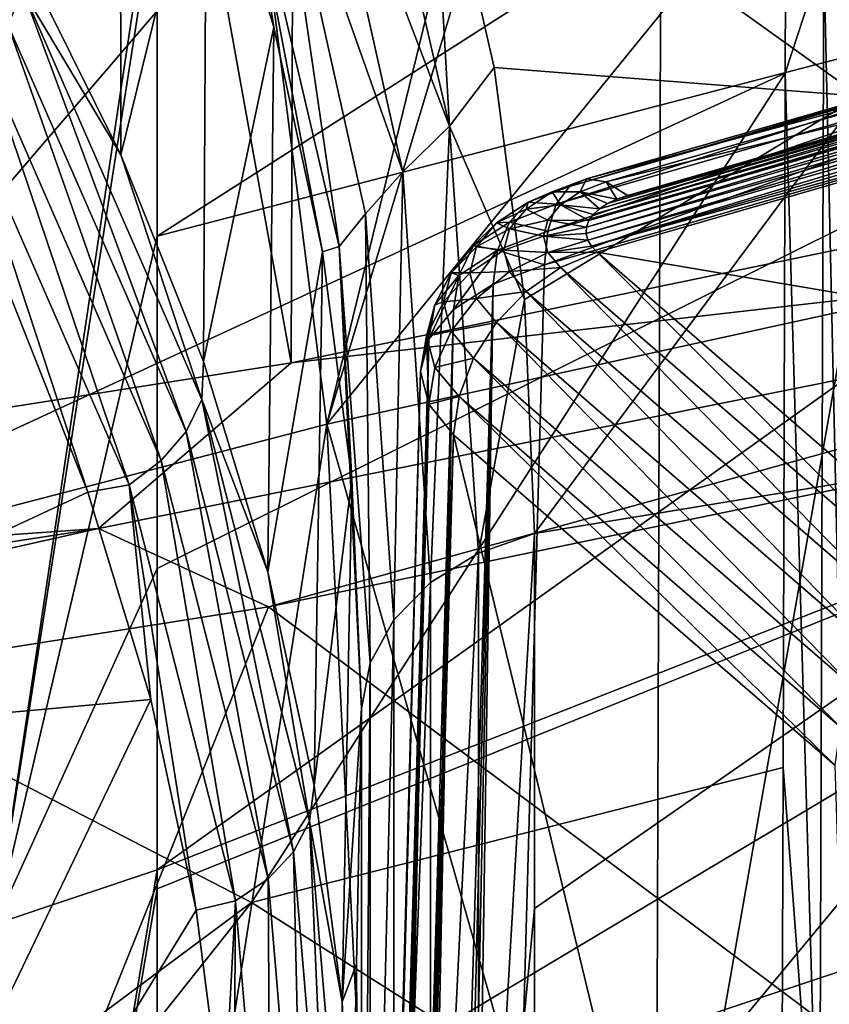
# Model space of a CAD drawing. Header units: metres. Extents: x -109 to 109, y -78 to 121.
# Tile 487 of 656: x 8.352 to 9.329, y -66.435 to -65.247. Entities that reach past the tile are written whole.
import ezdxf

# ---------------------------------------------------------------- set-up
doc = ezdxf.new("R2010")
doc.units = ezdxf.units.M
doc.layers.add('solid_508554_SW0001', color=7, linetype='CONTINUOUS')

msp = doc.modelspace()

# ---------------------------------------------------------------- linework, layer by layer
at = {"layer": 'solid_508554_SW0001'}
for points in [[(8.679568, -65.660881, 10.373251), (8.720603, -53.806625, 3.398955), (6.599189, -54.141064, 2.81969)], [(8.679568, -65.660881, 10.373251), (10.724933, -65.237274, 11.106962), (8.720603, -53.806625, 3.398955)], [(6.568147, -65.993744, 9.796714), (8.679568, -65.660881, 10.373251), (6.599189, -54.141064, 2.81969)], [(11.326177, -54.359486, 2.451842), (11.275637, -66.48069, 9.579135), (9.11958, -66.913872, 8.828834)], [(9.160439, -54.794617, 1.698173), (11.326177, -54.359486, 2.451842), (9.11958, -66.913872, 8.828834)], [(9.160439, -54.794617, 1.698173), (9.11958, -66.913872, 8.828834), (6.897811, -67.254082, 8.239582)], [(6.928705, -55.136349, 1.10628), (9.160439, -54.794617, 1.698173), (6.897811, -67.254082, 8.239582)], [(8.722846, -65.734924, 64.775879), (10.047925, -60.302502, 73.349113), (8.099108, -60.822842, 73.786934)], [(8.722846, -65.734924, 64.775879), (10.128421, -61.057903, 71.955391), (10.047925, -60.302502, 73.349113)], [(6.833147, -66.226768, 65.0597), (8.722846, -65.734924, 64.775879), (8.099108, -60.822842, 73.786934)], [(8.722846, -65.734924, 64.775879), (10.406857, -63.6656, 67.1343), (10.128421, -61.057903, 71.955391)], [(8.847386, -64.968018, 45.38018), (9.365676, -65.339226, 44.740673), (10.541053, -63.494057, 46.000587)], [(8.722846, -65.734924, 64.775879), (10.584968, -65.327477, 64.050369), (10.406857, -63.6656, 67.1343)], [(7.13067, -65.603554, 48.31292), (8.350706, -63.887497, 49.394333), (9.279592, -64.285103, 48.710468)], [(9.279366, -64.349251, 48.655594), (7.13067, -65.603554, 48.31292), (9.279592, -64.285103, 48.710468)], [(9.279366, -64.349251, 48.655594), (7.913142, -65.94088, 47.727947), (7.13067, -65.603554, 48.31292)], [(9.279366, -64.349251, 48.655594), (9.275825, -65.311646, 47.793457), (7.913142, -65.94088, 47.727947)], [(9.32212, -65.169121, 47.897648), (9.275825, -65.311646, 47.793457), (9.279366, -64.349251, 48.655594)], [(9.889606, -64.631416, 42.023388), (8.518063, -65.508217, 41.698475), (8.518064, -65.090363, 42.231003)], [(9.889606, -64.631416, 42.023388), (10.206205, -65.068306, 41.266678), (8.518063, -65.508217, 41.698475)], [(8.353613, -65.166832, 46.683048), (8.4743, -65.410378, 46.389553), (8.473275, -64.729332, 46.065224)], [(8.4743, -65.410378, 46.389553), (8.577392, -64.990158, 45.764168), (8.473275, -64.729332, 46.065224)], [(8.33795, -65.2528, 46.710644), (8.356323, -65.212914, 46.685501), (8.057091, -64.74263, 47.251995)], [(8.705538, -64.943382, 45.515537), (8.870627, -65.375465, 44.950703), (8.753836, -64.868683, 45.533833)], [(8.753836, -64.868683, 45.533833), (8.870627, -65.375465, 44.950703), (8.847386, -64.968018, 45.38018)], [(8.661401, -64.999359, 45.539387), (8.814553, -65.430809, 44.956921), (8.705538, -64.943382, 45.515537)], [(8.705538, -64.943382, 45.515537), (8.814553, -65.430809, 44.956921), (8.870627, -65.375465, 44.950703)], [(8.92458, -65.304855, 44.989704), (9.365676, -65.339226, 44.740673), (8.847386, -64.968018, 45.38018)], [(8.870627, -65.375465, 44.950703), (8.92458, -65.304855, 44.989704), (8.847386, -64.968018, 45.38018)], [(8.4743, -65.410378, 46.389553), (8.573794, -65.659462, 46.091297), (8.577392, -64.990158, 45.764168)], [(8.573794, -65.659462, 46.091297), (8.658939, -65.256332, 45.459042), (8.577392, -64.990158, 45.764168)], [(8.622238, -65.027054, 45.610638), (8.577392, -64.990158, 45.764168), (8.658939, -65.256332, 45.459042)], [(8.622238, -65.027054, 45.610638), (8.737707, -65.520668, 45.047226), (8.661401, -64.999359, 45.539387)], [(8.661401, -64.999359, 45.539387), (8.769495, -65.481285, 44.988609), (8.814553, -65.430809, 44.956921)], [(8.737707, -65.520668, 45.047226), (8.769495, -65.481285, 44.988609), (8.661401, -64.999359, 45.539387)], [(8.622238, -65.027054, 45.610638), (8.658939, -65.256332, 45.459042), (8.717522, -65.526978, 45.150833)], [(8.622238, -65.027054, 45.610638), (8.717522, -65.526978, 45.150833), (8.737707, -65.520668, 45.047226)], [(8.322908, -66.337601, 40.689632), (8.518066, -65.038979, 42.294567), (8.518064, -65.090363, 42.231003)], [(8.322908, -65.099915, 42.345043), (8.518066, -65.038979, 42.294567), (8.322908, -66.337601, 40.689632)], [(10.206205, -65.068306, 41.266678), (8.518078, -65.909012, 41.159622), (8.518063, -65.508217, 41.698475)], [(10.206205, -65.068306, 41.266678), (8.518068, -66.272408, 40.644794), (8.518078, -65.909012, 41.159622)], [(10.206205, -65.068306, 41.266678), (10.445769, -65.517281, 40.489029), (8.518068, -66.272408, 40.644794)], [(8.322908, -66.337601, 40.689632), (8.518064, -65.090363, 42.231003), (8.518063, -65.508217, 41.698475)], [(9.32212, -65.169121, 47.897648), (9.361423, -65.147713, 47.874344), (9.356385, -66.708359, 46.32143)], [(8.356323, -65.212914, 46.685501), (8.4743, -65.410378, 46.389553), (8.353613, -65.166832, 46.683048)], [(9.317074, -66.73143, 46.343075), (9.275825, -65.311646, 47.793457), (9.32212, -65.169121, 47.897648)], [(9.317074, -66.73143, 46.343075), (9.32212, -65.169121, 47.897648), (9.356385, -66.708359, 46.32143)], [(8.33795, -65.2528, 46.710644), (8.552889, -65.743813, 46.127335), (8.356323, -65.212914, 46.685501)], [(8.356323, -65.212914, 46.685501), (8.571926, -65.705444, 46.100391), (8.4743, -65.410378, 46.389553)], [(8.552889, -65.743813, 46.127335), (8.571926, -65.705444, 46.100391), (8.356323, -65.212914, 46.685501)], [(10.444295, -65.459557, 11.113287), (10.724933, -65.237274, 11.106962), (8.679568, -65.660881, 10.373251)], [(8.309072, -65.290108, 46.728935), (8.523024, -65.77887, 46.148304), (8.33795, -65.2528, 46.710644)], [(8.523024, -65.77887, 46.148304), (8.552889, -65.743813, 46.127335), (8.33795, -65.2528, 46.710644)], [(8.573794, -65.659462, 46.091297), (8.651666, -65.913239, 45.789265), (8.658939, -65.256332, 45.459042)], [(8.651666, -65.913239, 45.789265), (8.717522, -65.526978, 45.150833), (8.658939, -65.256332, 45.459042)], [(9.015325, -65.448288, 19.055088), (9.540959, -65.296547, 19.317907), (9.561569, -65.287392, 19.271402)], [(9.035935, -65.439133, 19.008581), (9.015325, -65.448288, 19.055088), (9.561569, -65.287392, 19.271402)], [(9.035935, -65.439133, 19.008581), (9.561569, -65.287392, 19.271402), (9.585486, -65.291153, 19.225739)], [(8.271536, -65.322456, 46.739208), (8.484241, -65.808365, 46.161957), (8.309072, -65.290108, 46.728935)], [(8.484241, -65.808365, 46.161957), (8.523024, -65.77887, 46.148304), (8.309072, -65.290108, 46.728935)], [(8.999398, -65.469742, 19.099329), (9.525033, -65.318001, 19.362148), (9.540959, -65.296547, 19.317907)], [(9.015325, -65.448288, 19.055088), (8.999398, -65.469742, 19.099329), (9.540959, -65.296547, 19.317907)], [(9.059853, -65.442886, 18.962919), (9.035935, -65.439133, 19.008581), (9.585486, -65.291153, 19.225739)], [(9.038905, -65.489571, 18.868731), (9.671637, -65.301132, 19.195122), (9.68708, -65.302574, 19.192625)], [(9.038905, -65.489571, 18.868731), (9.044167, -65.482178, 18.881542), (9.671637, -65.301132, 19.195122)], [(9.044167, -65.482178, 18.881542), (9.655929, -65.300919, 19.19549), (9.671637, -65.301132, 19.195122)], [(9.044167, -65.482178, 18.881542), (9.051681, -65.475288, 18.893476), (9.655929, -65.300919, 19.19549)], [(9.051681, -65.475288, 18.893476), (9.640338, -65.301941, 19.193722), (9.655929, -65.300919, 19.19549)], [(9.059853, -65.442886, 18.962919), (9.585486, -65.291153, 19.225739), (9.611088, -65.307549, 19.184004)], [(9.275825, -65.311646, 47.793457), (8.631968, -66.311874, 47.084595), (7.913142, -65.94088, 47.727947)], [(9.275825, -65.311646, 47.793457), (9.273028, -66.148972, 46.97913), (8.631968, -66.311874, 47.084595)], [(8.870627, -65.375465, 44.950703), (8.961067, -65.58477, 44.667419), (8.92458, -65.304855, 44.989704)], [(8.92458, -65.304855, 44.989704), (8.961067, -65.58477, 44.667419), (9.365676, -65.339226, 44.740673)], [(9.035592, -65.505157, 18.841745), (9.701872, -65.305199, 19.188072), (9.715652, -65.30896, 19.18157)], [(9.035592, -65.505157, 18.841745), (9.036019, -65.497299, 18.855352), (9.701872, -65.305199, 19.188072)], [(9.037634, -65.512955, 18.828239), (9.035592, -65.505157, 18.841745), (9.715652, -65.30896, 19.18157)], [(9.036019, -65.497299, 18.855352), (9.68708, -65.302574, 19.192625), (9.701872, -65.305199, 19.188072)], [(9.036019, -65.497299, 18.855352), (9.038905, -65.489571, 18.868731), (9.68708, -65.302574, 19.192625)], [(9.037634, -65.512955, 18.828239), (9.715652, -65.30896, 19.18157), (9.728106, -65.313751, 19.173267)], [(9.051681, -65.475288, 18.893476), (9.061273, -65.469063, 18.904263), (9.640338, -65.301941, 19.193722)], [(9.059853, -65.442886, 18.962919), (9.611088, -65.307549, 19.184004), (9.085452, -65.45929, 18.921186)], [(9.061273, -65.469063, 18.904263), (9.625257, -65.304169, 19.189857), (9.640338, -65.301941, 19.193722)], [(9.061273, -65.469063, 18.904263), (9.072664, -65.463676, 18.913591), (9.625257, -65.304169, 19.189857)], [(9.072664, -65.463676, 18.913591), (9.085452, -65.45929, 18.921186), (9.625257, -65.304169, 19.189857)], [(9.085452, -65.45929, 18.921186), (9.611088, -65.307549, 19.184004), (9.625257, -65.304169, 19.189857)], [(9.317074, -66.73143, 46.343075), (9.273028, -66.148972, 46.97913), (9.275825, -65.311646, 47.793457)], [(8.271536, -65.322456, 46.739208), (8.33728, -65.571884, 46.473595), (8.434416, -65.817001, 46.183239)], [(8.271536, -65.322456, 46.739208), (8.434416, -65.817001, 46.183239), (8.484241, -65.808365, 46.161957)], [(8.989218, -65.502068, 19.138353), (9.514853, -65.350327, 19.401171), (9.525033, -65.318001, 19.362148)], [(8.999398, -65.469742, 19.099329), (8.989218, -65.502068, 19.138353), (9.525033, -65.318001, 19.362148)], [(9.042097, -65.520493, 18.815174), (9.037634, -65.512955, 18.828239), (9.728106, -65.313751, 19.173267)], [(9.042097, -65.520493, 18.815174), (9.728106, -65.313751, 19.173267), (9.738885, -65.319443, 19.163401)], [(9.042097, -65.520493, 18.815174), (9.738885, -65.319443, 19.163401), (9.747669, -65.325851, 19.152311)], [(8.722846, -65.734924, 64.775879), (10.039989, -70.360802, 55.611626), (10.584968, -65.327477, 64.050369)], [(9.042097, -65.520493, 18.815174), (9.747669, -65.325851, 19.152311), (9.048855, -65.52758, 18.802904)], [(9.747669, -65.325851, 19.152311), (10.20766, -65.724213, 18.462326), (9.048855, -65.52758, 18.802904)], [(8.961067, -65.58477, 44.667419), (8.97328, -65.866982, 44.344376), (9.365676, -65.339226, 44.740673)], [(8.97328, -65.866982, 44.344376), (9.825517, -65.72702, 44.068993), (9.365676, -65.339226, 44.740673)], [(9.514853, -65.350327, 19.401171), (8.985467, -65.542885, 19.169418), (9.511103, -65.391144, 19.432236)], [(8.989218, -65.502068, 19.138353), (8.985467, -65.542885, 19.169418), (9.514853, -65.350327, 19.401171)], [(8.814553, -65.430809, 44.956921), (8.84786, -65.925865, 44.395973), (8.870627, -65.375465, 44.950703)], [(8.870627, -65.375465, 44.950703), (8.84786, -65.925865, 44.395973), (8.905703, -65.890511, 44.36499)], [(8.870627, -65.375465, 44.950703), (8.905703, -65.890511, 44.36499), (8.961067, -65.58477, 44.667419)], [(8.850675, -70.420532, 22.027237), (9.511103, -65.391144, 19.432236), (8.985467, -65.542885, 19.169418)], [(8.850675, -70.420532, 22.027237), (9.54722, -70.21946, 22.375511), (9.511103, -65.391144, 19.432236)], [(8.571926, -65.705444, 46.100391), (8.573794, -65.659462, 46.091297), (8.4743, -65.410378, 46.389553)], [(8.769495, -65.481285, 44.988609), (8.803394, -65.970863, 44.435394), (8.814553, -65.430809, 44.956921)], [(8.814553, -65.430809, 44.956921), (8.803394, -65.970863, 44.435394), (8.84786, -65.925865, 44.395973)], [(8.994683, -65.454964, 18.981165), (9.015325, -65.448288, 19.055088), (9.035935, -65.439133, 19.008581)], [(8.994683, -65.454964, 18.981165), (9.035935, -65.439133, 19.008581), (9.028514, -65.454918, 18.942091)], [(9.028514, -65.454918, 18.942091), (9.035935, -65.439133, 19.008581), (9.059853, -65.442886, 18.962919)], [(9.028514, -65.454918, 18.942091), (9.059853, -65.442886, 18.962919), (9.072664, -65.463676, 18.913591)], [(9.059853, -65.442886, 18.962919), (9.085452, -65.45929, 18.921186), (9.072664, -65.463676, 18.913591)], [(8.963047, -65.475586, 18.945438), (8.994683, -65.454964, 18.981165), (9.004481, -65.470581, 18.914951)], [(8.96553, -65.467392, 19.021992), (8.994683, -65.454964, 18.981165), (8.963047, -65.475586, 18.945438)], [(8.96553, -65.467392, 19.021992), (8.999398, -65.469742, 19.099329), (9.015325, -65.448288, 19.055088)], [(8.96553, -65.467392, 19.021992), (9.015325, -65.448288, 19.055088), (8.994683, -65.454964, 18.981165)], [(8.994683, -65.454964, 18.981165), (9.028514, -65.454918, 18.942091), (9.004481, -65.470581, 18.914951)], [(9.004481, -65.470581, 18.914951), (9.028514, -65.454918, 18.942091), (9.051681, -65.475288, 18.893476)], [(9.028514, -65.454918, 18.942091), (9.072664, -65.463676, 18.913591), (9.061273, -65.469063, 18.904263)], [(9.028514, -65.454918, 18.942091), (9.061273, -65.469063, 18.904263), (9.051681, -65.475288, 18.893476)], [(10.444295, -65.459557, 11.113287), (8.447195, -65.860809, 10.418301), (8.652186, -65.955315, 10.630114)], [(10.444295, -65.459557, 11.113287), (8.679568, -65.660881, 10.373251), (8.447195, -65.860809, 10.418301)], [(10.444295, -65.459557, 11.113287), (8.652186, -65.955315, 10.630114), (10.691098, -65.533043, 11.361509)], [(8.927342, -65.492294, 18.978867), (8.96553, -65.467392, 19.021992), (8.963047, -65.475586, 18.945438)], [(8.943002, -65.491386, 19.061844), (8.96553, -65.467392, 19.021992), (8.927342, -65.492294, 18.978867)], [(8.943002, -65.491386, 19.061844), (8.999398, -65.469742, 19.099329), (8.96553, -65.467392, 19.021992)], [(8.927342, -65.492294, 18.978867), (8.963047, -65.475586, 18.945438), (8.94318, -65.499596, 18.903854)], [(8.943002, -65.491386, 19.061844), (8.989218, -65.502068, 19.138353), (8.999398, -65.469742, 19.099329)], [(8.94318, -65.499596, 18.903854), (8.963047, -65.475586, 18.945438), (8.989389, -65.488823, 18.883364)], [(8.963047, -65.475586, 18.945438), (9.004481, -65.470581, 18.914951), (8.989389, -65.488823, 18.883364)], [(8.989389, -65.488823, 18.883364), (9.004481, -65.470581, 18.914951), (9.038905, -65.489571, 18.868731)], [(9.004481, -65.470581, 18.914951), (9.051681, -65.475288, 18.893476), (9.044167, -65.482178, 18.881542)], [(9.004481, -65.470581, 18.914951), (9.044167, -65.482178, 18.881542), (9.038905, -65.489571, 18.868731)], [(8.737707, -65.520668, 45.047226), (8.775049, -66.022713, 44.480824), (8.769495, -65.481285, 44.988609)], [(8.769495, -65.481285, 44.988609), (8.775049, -66.022713, 44.480824), (8.803394, -65.970863, 44.435394)], [(8.899751, -65.519585, 19.013), (8.943002, -65.491386, 19.061844), (8.927342, -65.492294, 18.978867)], [(8.928602, -65.52533, 19.098063), (8.943002, -65.491386, 19.061844), (8.899751, -65.519585, 19.013)], [(8.928602, -65.52533, 19.098063), (8.989218, -65.502068, 19.138353), (8.943002, -65.491386, 19.061844)], [(8.94318, -65.499596, 18.903854), (8.989389, -65.488823, 18.883364), (8.984256, -65.508385, 18.849483)], [(8.984256, -65.508385, 18.849483), (8.989389, -65.488823, 18.883364), (9.036019, -65.497299, 18.855352)], [(8.989389, -65.488823, 18.883364), (9.038905, -65.489571, 18.868731), (9.036019, -65.497299, 18.855352)], [(8.899751, -65.519585, 19.013), (8.927342, -65.492294, 18.978867), (8.90336, -65.521271, 18.928669)], [(8.90336, -65.521271, 18.928669), (8.927342, -65.492294, 18.978867), (8.94318, -65.499596, 18.903854)], [(8.90336, -65.521271, 18.928669), (8.94318, -65.499596, 18.903854), (8.936422, -65.525345, 18.859257)], [(8.928602, -65.52533, 19.098063), (8.985467, -65.542885, 19.169418), (8.989218, -65.502068, 19.138353)], [(8.936422, -65.525345, 18.859257), (8.94318, -65.499596, 18.903854), (8.984256, -65.508385, 18.849483)], [(8.984256, -65.508385, 18.849483), (9.036019, -65.497299, 18.855352), (9.035592, -65.505157, 18.841745)], [(8.322908, -66.337601, 40.689632), (8.518063, -65.508217, 41.698475), (8.518078, -65.909012, 41.159622)], [(8.936422, -65.525345, 18.859257), (8.984256, -65.508385, 18.849483), (8.989416, -65.527931, 18.815619)], [(8.984256, -65.508385, 18.849483), (9.035592, -65.505157, 18.841745), (9.037634, -65.512955, 18.828239)], [(8.989416, -65.527931, 18.815619), (8.984256, -65.508385, 18.849483), (9.037634, -65.512955, 18.828239)], [(8.989416, -65.527931, 18.815619), (9.037634, -65.512955, 18.828239), (9.042097, -65.520493, 18.815174)], [(10.445769, -65.517281, 40.489029), (8.518065, -66.295387, 40.611336), (8.518068, -66.272408, 40.644794)], [(10.445769, -65.517281, 40.489029), (8.518078, -66.668526, 40.051834), (8.518065, -66.295387, 40.611336)], [(10.445769, -65.517281, 40.489029), (10.606491, -65.97496, 39.696308), (8.518078, -66.668526, 40.051834)], [(8.651666, -65.913239, 45.789265), (8.707576, -66.170868, 45.484447), (8.717522, -65.526978, 45.150833)], [(8.707576, -66.170868, 45.484447), (8.752818, -65.801193, 44.840546), (8.717522, -65.526978, 45.150833)], [(8.737707, -65.520668, 45.047226), (8.717522, -65.526978, 45.150833), (8.752818, -65.801193, 44.840546)], [(8.737707, -65.520668, 45.047226), (8.764579, -66.078094, 44.529137), (8.775049, -66.022713, 44.480824)], [(8.737707, -65.520668, 45.047226), (8.752818, -65.801193, 44.840546), (8.764579, -66.078094, 44.529137)], [(8.872588, -65.552406, 18.956148), (8.899751, -65.519585, 19.013), (8.90336, -65.521271, 18.928669)], [(8.882115, -65.555641, 19.045565), (8.899751, -65.519585, 19.013), (8.872588, -65.552406, 18.956148)], [(8.872588, -65.552406, 18.956148), (8.90336, -65.521271, 18.928669), (8.895203, -65.552353, 18.874834)], [(8.928602, -65.52533, 19.098063), (8.875698, -65.59668, 19.073689), (8.923357, -65.56604, 19.127737)], [(8.882115, -65.555641, 19.045565), (8.875698, -65.59668, 19.073689), (8.928602, -65.52533, 19.098063)], [(8.882115, -65.555641, 19.045565), (8.928602, -65.52533, 19.098063), (8.899751, -65.519585, 19.013)], [(8.895203, -65.552353, 18.874834), (8.90336, -65.521271, 18.928669), (8.936422, -65.525345, 18.859257)], [(8.895203, -65.552353, 18.874834), (8.936422, -65.525345, 18.859257), (8.943215, -65.551086, 18.814676)], [(8.928602, -65.52533, 19.098063), (8.923357, -65.56604, 19.127737), (8.985467, -65.542885, 19.169418)], [(8.943215, -65.551086, 18.814676), (8.936422, -65.525345, 18.859257), (8.989416, -65.527931, 18.815619)], [(8.989416, -65.527931, 18.815619), (9.042097, -65.520493, 18.815174), (9.048855, -65.52758, 18.802904)], [(10.003725, -66.967171, 13.109138), (10.691098, -65.533043, 11.361509), (8.652186, -65.955315, 10.630114)], [(8.943215, -65.551086, 18.814676), (8.989416, -65.527931, 18.815619), (9.004514, -65.54615, 18.784065)], [(8.989416, -65.527931, 18.815619), (9.048855, -65.52758, 18.802904), (9.004514, -65.54615, 18.784065)], [(9.464503, -65.944511, 18.09408), (9.004514, -65.54615, 18.784065), (9.048855, -65.52758, 18.802904)], [(10.20766, -65.724213, 18.462326), (9.508845, -65.925941, 18.112919), (9.048855, -65.52758, 18.802904)], [(9.464503, -65.944511, 18.09408), (9.048855, -65.52758, 18.802904), (9.508845, -65.925941, 18.112919)], [(8.923357, -65.56604, 19.127737), (8.850675, -70.420532, 22.027237), (8.985467, -65.542885, 19.169418)], [(8.903401, -65.583427, 18.82102), (8.895203, -65.552353, 18.874834), (8.943215, -65.551086, 18.814676)], [(8.903401, -65.583427, 18.82102), (8.943215, -65.551086, 18.814676), (8.963088, -65.575066, 18.77314)], [(8.943215, -65.551086, 18.814676), (9.004514, -65.54615, 18.784065), (8.963088, -65.575066, 18.77314)], [(9.423078, -65.973427, 18.083155), (8.963088, -65.575066, 18.77314), (9.004514, -65.54615, 18.784065)], [(9.464503, -65.944511, 18.09408), (9.423078, -65.973427, 18.083155), (9.004514, -65.54615, 18.784065)], [(8.882115, -65.555641, 19.045565), (8.845737, -65.632698, 19.010956), (8.875698, -65.59668, 19.073689)], [(8.852921, -65.590919, 18.984457), (8.845737, -65.632698, 19.010956), (8.882115, -65.555641, 19.045565)], [(8.852921, -65.590919, 18.984457), (8.872588, -65.552406, 18.956148), (8.863349, -65.587608, 18.895174)], [(8.852921, -65.590919, 18.984457), (8.882115, -65.555641, 19.045565), (8.872588, -65.552406, 18.956148)], [(8.863349, -65.587608, 18.895174), (8.895203, -65.552353, 18.874834), (8.903401, -65.583427, 18.82102)], [(8.863349, -65.587608, 18.895174), (8.872588, -65.552406, 18.956148), (8.895203, -65.552353, 18.874834)], [(8.434416, -65.817001, 46.183239), (8.33728, -65.571884, 46.473595), (7.74857, -66.136841, 46.121948)], [(8.779657, -70.428589, 21.965231), (8.923357, -65.56604, 19.127737), (8.875698, -65.59668, 19.073689)], [(8.779657, -70.428589, 21.965231), (8.80241, -70.42881, 21.991655), (8.923357, -65.56604, 19.127737)], [(8.80241, -70.42881, 21.991655), (8.826127, -70.42598, 22.012043), (8.923357, -65.56604, 19.127737)], [(8.826127, -70.42598, 22.012043), (8.850675, -70.420532, 22.027237), (8.923357, -65.56604, 19.127737)], [(8.872636, -65.622803, 18.834227), (8.863349, -65.587608, 18.895174), (8.903401, -65.583427, 18.82102)], [(8.872636, -65.622803, 18.834227), (8.903401, -65.583427, 18.82102), (8.92739, -65.612373, 18.770882)], [(8.903401, -65.583427, 18.82102), (8.963088, -65.575066, 18.77314), (8.92739, -65.612373, 18.770882)], [(8.905703, -65.890511, 44.36499), (8.97328, -65.866982, 44.344376), (8.961067, -65.58477, 44.667419)], [(9.387381, -66.010735, 18.080896), (8.92739, -65.612373, 18.770882), (8.963088, -65.575066, 18.77314)], [(9.423078, -65.973427, 18.083155), (9.387381, -66.010735, 18.080896), (8.963088, -65.575066, 18.77314)], [(8.738541, -70.415894, 21.888809), (8.875698, -65.59668, 19.073689), (8.845737, -65.632698, 19.010956)], [(8.738541, -70.415894, 21.888809), (8.758059, -70.424599, 21.931322), (8.875698, -65.59668, 19.073689)], [(8.758059, -70.424599, 21.931322), (8.779657, -70.428589, 21.965231), (8.875698, -65.59668, 19.073689)], [(8.852921, -65.590919, 18.984457), (8.835514, -65.671661, 18.943811), (8.845737, -65.632698, 19.010956)], [(8.84299, -65.628754, 18.918921), (8.835514, -65.671661, 18.943811), (8.852921, -65.590919, 18.984457)], [(8.84299, -65.628754, 18.918921), (8.863349, -65.587608, 18.895174), (8.872636, -65.622803, 18.834227)], [(8.84299, -65.628754, 18.918921), (8.852921, -65.590919, 18.984457), (8.863349, -65.587608, 18.895174)], [(8.872636, -65.622803, 18.834227), (8.92739, -65.612373, 18.770882), (8.899804, -65.655586, 18.777441)], [(9.359795, -66.053947, 18.087456), (8.899804, -65.655586, 18.777441), (8.92739, -65.612373, 18.770882)], [(9.387381, -66.010735, 18.080896), (9.359795, -66.053947, 18.087456), (8.92739, -65.612373, 18.770882)], [(8.711225, -70.380722, 21.776007), (8.845737, -65.632698, 19.010956), (8.835514, -65.671661, 18.943811)], [(8.711225, -70.380722, 21.776007), (8.716149, -70.392029, 21.807825), (8.845737, -65.632698, 19.010956)], [(8.716149, -70.392029, 21.807825), (8.722462, -70.401566, 21.837173), (8.845737, -65.632698, 19.010956)], [(8.722462, -70.401566, 21.837173), (8.729986, -70.409485, 21.864161), (8.845737, -65.632698, 19.010956)], [(8.729986, -70.409485, 21.864161), (8.738541, -70.415894, 21.888809), (8.845737, -65.632698, 19.010956)], [(8.84299, -65.628754, 18.918921), (8.845726, -65.710907, 18.876827), (8.835514, -65.671661, 18.943811)], [(8.852971, -65.66658, 18.853413), (8.84299, -65.628754, 18.918921), (8.872636, -65.622803, 18.834227)], [(8.852971, -65.66658, 18.853413), (8.845726, -65.710907, 18.876827), (8.84299, -65.628754, 18.918921)], [(8.852971, -65.66658, 18.853413), (8.872636, -65.622803, 18.834227), (8.899804, -65.655586, 18.777441)], [(8.852971, -65.66658, 18.853413), (8.899804, -65.655586, 18.777441), (8.882173, -65.70182, 18.792377)], [(9.342163, -66.100182, 18.102392), (8.882173, -65.70182, 18.792377), (8.899804, -65.655586, 18.777441)], [(9.359795, -66.053947, 18.087456), (9.342163, -66.100182, 18.102392), (8.899804, -65.655586, 18.777441)], [(8.447195, -65.860809, 10.418301), (8.679568, -65.660881, 10.373251), (6.568147, -65.993744, 9.796714)], [(8.571926, -65.705444, 46.100391), (8.651666, -65.913239, 45.789265), (8.573794, -65.659462, 46.091297)], [(8.852971, -65.66658, 18.853413), (8.882173, -65.70182, 18.792377), (8.845726, -65.710907, 18.876827)], [(8.706372, -70.352364, 21.704844), (8.707893, -70.367569, 21.741728), (8.835514, -65.671661, 18.943811)], [(8.706916, -70.334976, 21.665323), (8.706372, -70.352364, 21.704844), (8.835514, -65.671661, 18.943811)], [(8.706916, -70.334976, 21.665323), (8.835514, -65.671661, 18.943811), (8.845726, -65.710907, 18.876827)], [(8.707893, -70.367569, 21.741728), (8.711225, -70.380722, 21.776007), (8.835514, -65.671661, 18.943811)], [(8.552889, -65.743813, 46.127335), (8.682498, -66.250748, 45.532581), (8.571926, -65.705444, 46.100391)], [(8.571926, -65.705444, 46.100391), (8.701932, -66.213928, 45.503822), (8.651666, -65.913239, 45.789265)], [(8.682498, -66.250748, 45.532581), (8.701932, -66.213928, 45.503822), (8.571926, -65.705444, 46.100391)], [(8.882173, -65.70182, 18.792377), (8.875676, -65.747757, 18.814569), (8.845726, -65.710907, 18.876827)], [(8.882173, -65.70182, 18.792377), (9.335667, -66.146118, 18.124584), (8.875676, -65.747757, 18.814569)], [(9.342163, -66.100182, 18.102392), (9.335667, -66.146118, 18.124584), (8.882173, -65.70182, 18.792377)], [(8.709809, -70.315254, 21.62318), (8.706916, -70.334976, 21.665323), (8.845726, -65.710907, 18.876827)], [(8.715436, -70.292847, 21.57803), (8.709809, -70.315254, 21.62318), (8.845726, -65.710907, 18.876827)], [(8.724223, -70.267525, 21.529964), (8.715436, -70.292847, 21.57803), (8.845726, -65.710907, 18.876827)], [(8.724223, -70.267525, 21.529964), (8.845726, -65.710907, 18.876827), (8.875676, -65.747757, 18.814569)], [(8.973273, -66.756119, 43.277496), (10.221272, -66.132103, 43.367371), (9.825517, -65.72702, 44.068993)], [(8.973291, -66.319183, 43.81517), (8.973273, -66.756119, 43.277496), (9.825517, -65.72702, 44.068993)], [(8.97328, -65.866982, 44.344376), (8.973291, -66.319183, 43.81517), (9.825517, -65.72702, 44.068993)], [(6.833147, -66.226768, 65.0597), (7.890689, -71.045532, 56.006474), (8.722846, -65.734924, 64.775879)], [(8.722846, -65.734924, 64.775879), (7.890689, -71.045532, 56.006474), (8.974111, -70.72364, 55.820873)], [(8.722846, -65.734924, 64.775879), (8.974111, -70.72364, 55.820873), (10.039989, -70.360802, 55.611626)], [(8.523024, -65.77887, 46.148304), (8.652043, -66.283501, 45.556255), (8.552889, -65.743813, 46.127335)], [(8.652043, -66.283501, 45.556255), (8.682498, -66.250748, 45.532581), (8.552889, -65.743813, 46.127335)], [(8.731968, -70.249283, 21.496847), (8.724223, -70.267525, 21.529964), (8.875676, -65.747757, 18.814569)], [(8.741328, -70.229866, 21.462997), (8.731968, -70.249283, 21.496847), (8.875676, -65.747757, 18.814569)], [(8.741328, -70.229866, 21.462997), (8.875676, -65.747757, 18.814569), (8.814032, -67.97847, 20.121548)], [(9.390265, -67.878342, 18.938608), (8.814032, -67.97847, 20.121548), (8.875676, -65.747757, 18.814569)], [(9.390265, -67.878342, 18.938608), (8.875676, -65.747757, 18.814569), (9.335667, -66.146118, 18.124584)], [(8.484241, -65.808365, 46.161957), (8.612515, -66.310089, 45.57333), (8.523024, -65.77887, 46.148304)], [(8.612515, -66.310089, 45.57333), (8.652043, -66.283501, 45.556255), (8.523024, -65.77887, 46.148304)], [(8.484241, -65.808365, 46.161957), (8.434416, -65.817001, 46.183239), (8.510529, -66.067055, 45.888897)], [(8.484241, -65.808365, 46.161957), (8.510529, -66.067055, 45.888897), (8.5652, -66.321175, 45.591579)], [(8.484241, -65.808365, 46.161957), (8.5652, -66.321175, 45.591579), (8.612515, -66.310089, 45.57333)], [(8.707576, -66.170868, 45.484447), (8.74127, -66.431549, 45.177761), (8.752818, -65.801193, 44.840546)], [(8.74127, -66.431549, 45.177761), (8.764579, -66.078094, 44.529137), (8.752818, -65.801193, 44.840546)], [(8.510529, -66.067055, 45.888897), (8.434416, -65.817001, 46.183239), (7.74857, -66.136841, 46.121948)], [(8.447195, -65.860809, 10.418301), (6.389234, -66.175934, 9.872494), (6.547425, -66.287132, 10.055395)], [(8.447195, -65.860809, 10.418301), (6.568147, -65.993744, 9.796714), (6.389234, -66.175934, 9.872494)], [(8.447195, -65.860809, 10.418301), (6.547425, -66.287132, 10.055395), (8.652186, -65.955315, 10.630114)], [(8.905703, -67.027969, 42.980156), (8.973291, -66.319183, 43.81517), (8.97328, -65.866982, 44.344376)], [(8.905703, -65.890511, 44.36499), (8.905703, -67.027969, 42.980156), (8.97328, -65.866982, 44.344376)], [(8.84786, -67.065231, 43.008823), (8.905703, -67.027969, 42.980156), (8.905703, -65.890511, 44.36499)], [(8.84786, -65.925865, 44.395973), (8.84786, -67.065231, 43.008823), (8.905703, -65.890511, 44.36499)], [(8.322908, -66.337601, 40.689632), (8.518078, -65.909012, 41.159622), (8.518068, -66.272408, 40.644794)], [(8.701932, -66.213928, 45.503822), (8.707576, -66.170868, 45.484447), (8.651666, -65.913239, 45.789265)], [(8.803394, -67.11264, 43.0453), (8.84786, -67.065231, 43.008823), (8.84786, -65.925865, 44.395973)], [(8.803394, -65.970863, 44.435394), (8.803394, -67.11264, 43.0453), (8.84786, -65.925865, 44.395973)], [(6.828604, -67.653328, 46.322571), (7.913142, -65.94088, 47.727947), (8.631968, -66.311874, 47.084595)], [(8.090868, -67.351494, 12.443469), (8.652186, -65.955315, 10.630114), (6.547425, -66.287132, 10.055395)], [(8.090868, -67.351494, 12.443469), (10.003725, -66.967171, 13.109138), (8.652186, -65.955315, 10.630114)], [(10.606491, -65.97496, 39.696308), (8.518078, -67.028595, 39.480572), (8.518078, -66.668526, 40.051834)], [(10.606491, -65.97496, 39.696308), (10.687156, -66.437881, 38.894497), (8.518078, -67.028595, 39.480572)], [(8.775049, -67.167282, 43.087337), (8.803394, -67.11264, 43.0453), (8.803394, -65.970863, 44.435394)], [(8.775049, -66.022713, 44.480824), (8.775049, -67.167282, 43.087337), (8.803394, -65.970863, 44.435394)], [(8.775049, -66.022713, 44.480824), (8.764579, -66.078094, 44.529137), (8.764579, -67.40802, 42.892338)], [(8.775049, -66.022713, 44.480824), (8.764579, -67.40802, 42.892338), (8.775049, -67.167282, 43.087337)], [(8.510529, -66.067055, 45.888897), (7.74857, -66.136841, 46.121948), (7.74857, -67.654892, 44.390255)], [(8.5652, -66.321175, 45.591579), (8.510529, -66.067055, 45.888897), (7.74857, -67.654892, 44.390255)], [(8.74127, -66.431549, 45.177761), (8.758568, -66.386314, 44.699825), (8.764579, -66.078094, 44.529137)], [(8.758568, -66.386314, 44.699825), (8.764579, -67.40802, 42.892338), (8.764579, -66.078094, 44.529137)], [(8.973273, -66.756119, 43.277496), (8.973288, -67.177315, 42.73233), (10.221272, -66.132103, 43.367371)], [(8.973288, -67.177315, 42.73233), (10.550358, -66.551834, 42.640373), (10.221272, -66.132103, 43.367371)], [(9.273028, -66.148972, 46.97913), (9.271282, -66.717621, 46.388237), (8.631968, -66.311874, 47.084595)], [(9.317074, -66.73143, 46.343075), (9.271282, -66.717621, 46.388237), (9.273028, -66.148972, 46.97913)], [(8.701932, -66.213928, 45.503822), (8.74127, -66.431549, 45.177761), (8.707576, -66.170868, 45.484447)], [(8.682498, -66.250748, 45.532581), (8.72577, -66.767342, 44.933483), (8.701932, -66.213928, 45.503822)], [(8.701932, -66.213928, 45.503822), (8.745336, -66.732079, 44.902912), (8.74127, -66.431549, 45.177761)], [(8.701932, -66.213928, 45.503822), (8.72577, -66.767342, 44.933483), (8.745336, -66.732079, 44.902912)], [(8.652043, -66.283501, 45.556255), (8.695119, -66.79776, 44.959862), (8.682498, -66.250748, 45.532581)], [(8.682498, -66.250748, 45.532581), (8.695119, -66.79776, 44.959862), (8.72577, -66.767342, 44.933483)], [(8.322908, -67.441086, 38.941898), (8.518068, -66.272408, 40.644794), (8.518065, -66.295387, 40.611336)], [(8.322908, -66.337601, 40.689632), (8.518068, -66.272408, 40.644794), (8.322908, -67.441086, 38.941898)], [(8.612515, -66.310089, 45.57333), (8.655343, -66.821396, 44.980354), (8.652043, -66.283501, 45.556255)], [(8.652043, -66.283501, 45.556255), (8.655343, -66.821396, 44.980354), (8.695119, -66.79776, 44.959862)], [(8.322908, -67.441086, 38.941898), (8.518065, -66.295387, 40.611336), (8.518078, -66.668526, 40.051834)], [(8.612515, -66.310089, 45.57333), (8.5652, -66.321175, 45.591579), (8.598078, -66.578156, 45.292671)], [(8.612515, -66.310089, 45.57333), (8.598078, -66.578156, 45.292671), (8.609041, -66.836716, 44.993641)], [(8.612515, -66.310089, 45.57333), (8.609041, -66.836716, 44.993641), (8.655343, -66.821396, 44.980354)], [(7.330722, -67.948814, 45.810158), (6.828604, -67.653328, 46.322571), (8.631968, -66.311874, 47.084595)], [(7.330722, -67.948814, 45.810158), (8.631968, -66.311874, 47.084595), (9.271282, -66.717621, 46.388237)], [(8.598078, -66.578156, 45.292671), (8.5652, -66.321175, 45.591579), (7.74857, -67.654892, 44.390255)], [(8.905703, -67.027969, 42.980156), (8.973273, -66.756119, 43.277496), (8.973291, -66.319183, 43.81517)], [(8.74127, -66.431549, 45.177761), (8.752558, -66.694458, 44.870159), (8.758568, -66.386314, 44.699825)], [(8.758568, -66.386314, 44.699825), (8.752558, -66.694458, 44.870159), (8.764579, -67.40802, 42.892338)], [(8.745336, -66.732079, 44.902912), (8.752558, -66.694458, 44.870159), (8.74127, -66.431549, 45.177761)]]:
    msp.add_3dface(points, dxfattribs=at)

doc.saveas('drawing.dxf')
